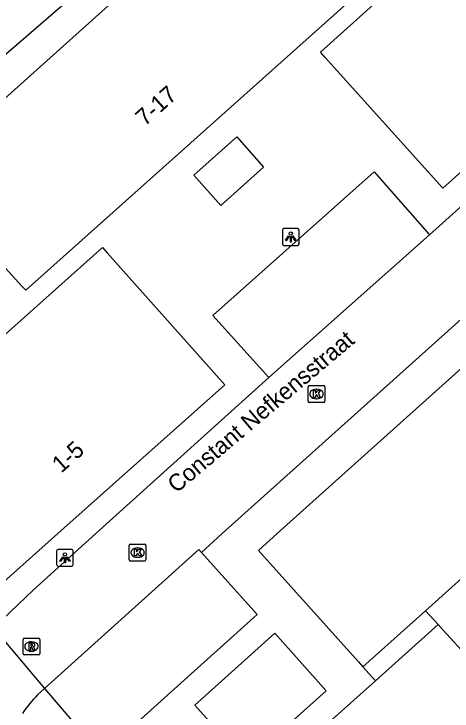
# Model space of a CAD drawing. Extents: x 162172 to 163187, y 382874 to 383684.
# Drawn here: x 162548.73 to 162574.8, y 383239.45 to 383280.9 of the extents above; entities that cross this region are included whole.
import ezdxf

# ---------------------------------------------------------------- set-up
doc = ezdxf.new("R2010")
doc.units = 0
for name, color, linetype in [('IMGEO_Hek', 7, 'Continuous'), ('IMGEO_Kolk', 7, 'Continuous'), ('IMGEO_Lichtpunt', 7, 'Continuous'), ('IMGEO_Openbare_ruimte_label', 7, 'Continuous'), ('IMGEO_Pand', 7, 'Continuous'), ('IMGEO_Pand_nummerreeks', 7, 'Continuous'), ('IMGEO_Pand_overbouw', 7, 'Continuous'), ('IMGEO_Parkeervlak_open', 7, 'Continuous'), ('IMGEO_Rijbaan_lokaal_open', 7, 'Continuous'), ('IMGEO_Rioolput', 7, 'Continuous'), ('IMGEO_Voetpad_open', 7, 'Continuous')]:
    doc.layers.add(name, color=color, linetype=linetype)

msp = doc.modelspace()

# ---------------------------------------------------------------- linework, layer by layer
at = {"layer": 'IMGEO_Hek'}
msp.add_lwpolyline([(162566.89, 383294.59), (162530.99, 383263.632)], dxfattribs=at)
at = {"layer": 'IMGEO_Kolk'}
for p, q in [((162566.231, 383257.877), (162566.231, 383258.729)), ((162566.306, 383258.803), (162567.158, 383258.803)), ((162566.719, 383258.583), (162566.744, 383258.583)), ((162567.232, 383258.729), (162567.232, 383257.877)), ((162567.158, 383257.803), (162566.306, 383257.803)), ((162566.742, 383258.023), (162566.717, 383258.023)), ((162555.66, 383249.372), (162556.512, 383249.372)), ((162555.585, 383248.446), (162555.585, 383249.298)), ((162556.073, 383249.152), (162556.098, 383249.152)), ((162556.586, 383249.298), (162556.586, 383248.446)), ((162556.096, 383248.592), (162556.071, 383248.592)), ((162556.512, 383248.372), (162555.66, 383248.372))]:
    msp.add_line(p, q, dxfattribs=at)
for points in [[(162566.231, 383257.877), (162566.231, 383258.729)], [(162566.306, 383258.803), (162567.158, 383258.803)], [(162566.552, 383258.503), (162566.675, 383258.503), (162566.675, 383258.352), (162566.805, 383258.503), (162566.969, 383258.503), (162566.823, 383258.352), (162566.976, 383258.103), (162566.824, 383258.103), (162566.739, 383258.267), (162566.675, 383258.2), (162566.675, 383258.103), (162566.552, 383258.103), (162566.552, 383258.503)], [(162567.232, 383258.729), (162567.232, 383257.877)], [(162567.158, 383257.803), (162566.306, 383257.803)], [(162555.66, 383249.372), (162556.512, 383249.372)], [(162555.585, 383248.446), (162555.585, 383249.298)], [(162555.906, 383249.072), (162556.029, 383249.072), (162556.029, 383248.921), (162556.159, 383249.072), (162556.323, 383249.072), (162556.177, 383248.921), (162556.33, 383248.672), (162556.178, 383248.672), (162556.093, 383248.836), (162556.029, 383248.769), (162556.029, 383248.672), (162555.906, 383248.672), (162555.906, 383249.072)], [(162556.586, 383249.298), (162556.586, 383248.446)], [(162556.512, 383248.372), (162555.66, 383248.372)]]:
    msp.add_lwpolyline(points, dxfattribs=at)
for centre, start, end in [((162566.308, 383258.727), 91.552, 178.448), ((162566.308, 383258.727), 91.552, 178.448), ((162567.156, 383258.727), 1.552, 88.448), ((162567.156, 383258.727), 1.552, 88.448), ((162566.308, 383257.879), 181.552, 268.448), ((162566.308, 383257.879), 181.552, 268.448), ((162567.156, 383257.879), 271.552, 358.448), ((162567.156, 383257.879), 271.552, 358.448), ((162555.662, 383249.296), 91.552, 178.448), ((162555.662, 383249.296), 91.552, 178.448), ((162556.51, 383249.296), 1.552, 88.448), ((162556.51, 383249.296), 1.552, 88.448), ((162555.662, 383248.448), 181.552, 268.448), ((162555.662, 383248.448), 181.552, 268.448), ((162556.51, 383248.448), 271.552, 358.448), ((162556.51, 383248.448), 271.552, 358.448)]:
    msp.add_arc(centre, 0.0765, start, end, dxfattribs=at)
for centre, major_axis, ratio, start_param, end_param in [((162566.718, 383258.303), (-0.387, 0.002), 0.722429, 4.712389, 7.853982), ((162566.743, 383258.303), (-0.39, 0.002), 0.717154, 1.570796, 4.712389), ((162556.072, 383248.872), (-0.387, 0.002), 0.722429, 4.712389, 7.853982), ((162556.097, 383248.872), (-0.39, 0.002), 0.717154, 1.570796, 4.712389)]:
    msp.add_ellipse(centre, major_axis=major_axis, ratio=ratio, start_param=start_param, end_param=end_param, dxfattribs=at)
at = {"layer": 'IMGEO_Lichtpunt'}
for p, q in [((162564.7, 383268.04), (162564.7, 383267.233)), ((162564.7, 383268.04), (162564.7, 383267.233)), ((162565.602, 383268.135), (162564.794, 383268.135)), ((162565.602, 383268.135), (162564.794, 383268.135)), ((162565.696, 383267.233), (162565.696, 383268.04)), ((162565.696, 383267.233), (162565.696, 383268.04)), ((162564.794, 383267.139), (162565.602, 383267.139)), ((162564.794, 383267.139), (162565.602, 383267.139)), ((162551.266, 383248.967), (162551.266, 383248.16)), ((162551.266, 383248.967), (162551.266, 383248.16)), ((162552.168, 383249.062), (162551.36, 383249.062)), ((162552.168, 383249.062), (162551.36, 383249.062)), ((162552.262, 383248.16), (162552.262, 383248.967)), ((162552.262, 383248.16), (162552.262, 383248.967)), ((162551.36, 383248.066), (162552.168, 383248.066)), ((162551.36, 383248.066), (162552.168, 383248.066))]:
    msp.add_line(p, q, dxfattribs=at)
for points in [[(162565.074, 383267.704), (162565.113, 383267.676), (162564.925, 383267.414), (162564.887, 383267.441), (162565.074, 383267.704)], [(162565.176, 383267.656), (162565.223, 383267.656), (162565.223, 383267.334), (162565.176, 383267.334), (162565.176, 383267.656)], [(162565.286, 383267.676), (162565.324, 383267.703), (162565.511, 383267.441), (162565.472, 383267.413), (162565.286, 383267.676)], [(162551.64, 383248.631), (162551.679, 383248.603), (162551.491, 383248.341), (162551.453, 383248.368), (162551.64, 383248.631)], [(162551.742, 383248.583), (162551.789, 383248.583), (162551.789, 383248.261), (162551.742, 383248.261), (162551.742, 383248.583)], [(162551.852, 383248.603), (162551.89, 383248.63), (162552.077, 383248.368), (162552.038, 383248.34), (162551.852, 383248.603)]]:
    msp.add_lwpolyline(points, dxfattribs=at)
for centre in [(162565.199, 383267.838), (162551.765, 383248.765)]:
    msp.add_circle(centre, 0.0994, dxfattribs=at)
for centre, start, end in [((162564.794, 383268.04), 90, 180), ((162564.794, 383268.04), 90, 180), ((162565.602, 383268.04), 0, 90), ((162565.602, 383268.04), 0, 90), ((162564.794, 383267.233), 180, 270), ((162564.794, 383267.233), 180, 270), ((162565.602, 383267.233), 270, 0), ((162565.602, 383267.233), 270, 360), ((162551.36, 383248.967), 90, 180), ((162551.36, 383248.967), 90, 180), ((162552.168, 383248.967), 0, 90), ((162552.168, 383248.967), 0, 90), ((162551.36, 383248.16), 180, 270), ((162551.36, 383248.16), 180, 270), ((162552.168, 383248.16), 270, 0), ((162552.168, 383248.16), 270, 360)]:
    msp.add_arc(centre, 0.0946, start, end, dxfattribs=at)
at = {"layer": 'IMGEO_Pand'}
for points in [[(162567.257, 383278.304), (162566.963, 383278.631), (162580.781, 383291.044), (162588.008, 383282.863), (162574.242, 383270.538), (162567.257, 383278.304)], [(162563.805, 383289.877), (162569.738, 383283.137), (162570.003, 383282.837), (162549.431, 383264.471), (162549.187, 383264.74), (162543.155, 383271.372), (162563.805, 383289.877)], [(162561.985, 383273.581), (162563.588, 383271.786), (162561.038, 383269.51), (162559.436, 383271.305), (162561.985, 383273.581)], [(162590.071, 383260.483), (162589.878, 383260.698), (162583.833, 383267.421), (162564.396, 383250), (162563.285, 383249.004), (162569.234, 383242.371), (162569.485, 383242.091), (162573.21, 383245.419), (162578.337, 383250), (162586.19, 383257.016), (162590.071, 383260.483)], [(162553.99, 383267.009), (162554.279, 383266.685), (162561.282, 383258.853), (162551.332, 383250), (162547.375, 383246.479), (162544.223, 383250), (162540.096, 383254.61), (162543.729, 383257.852), (162553.99, 383267.009)], [(162580.332, 383237.652), (162566.438, 383225.228), (162560.112, 383232.206), (162563.805, 383235.507), (162570.235, 383241.255), (162573.968, 383244.592), (162574.276, 383244.256), (162580.332, 383237.652)], [(162562.543, 383236.391), (162559.49, 383239.805), (162564.256, 383244.078), (162567.315, 383240.656), (162562.543, 383236.391)]]:
    msp.add_lwpolyline(points, dxfattribs=at)
at = {"layer": 'IMGEO_Pand_overbouw'}
msp.add_lwpolyline([(162573.968, 383244.592), (162573.21, 383245.419), (162569.485, 383242.091), (162570.235, 383241.255)], close=True, dxfattribs=at)
at = {"layer": 'IMGEO_Parkeervlak_open'}
for points in [[(162563.887, 383259.278), (162560.563, 383262.969), (162570.165, 383271.509), (162573.458, 383267.763)], [(162553.917, 383236.847), (162563.204, 383245.201), (162559.881, 383248.889)]]:
    msp.add_lwpolyline(points, dxfattribs=at)
at = {"layer": 'IMGEO_Rijbaan_lokaal_open'}
for points in [[(162590.084, 383282.693), (162573.458, 383267.763)], [(162559.881, 383248.889), (162561.121, 383250), (162584.159, 383270.649)], [(162573.458, 383267.763), (162563.887, 383259.278)], [(162563.887, 383259.278), (162553.599, 383250), (162549.897, 383246.662), (162548.054, 383244.9)], [(162550.557, 383240.795), (162559.729, 383249.058), (162559.881, 383248.889)], [(162547.475, 383244.417), (162550.557, 383240.795)], [(162550.131, 383240.415), (162550.557, 383240.795)]]:
    msp.add_lwpolyline(points, dxfattribs=at)
msp.add_arc((162555.284, 383235.359), 7.219, 135.5477, 146.7648, dxfattribs=at)
at = {"layer": 'IMGEO_Rioolput'}
for p, q in [((162549.272, 383242.863), (162549.272, 383243.715)), ((162549.347, 383243.789), (162550.199, 383243.789)), ((162549.76, 383243.569), (162549.785, 383243.569)), ((162550.273, 383243.715), (162550.273, 383242.863)), ((162550.199, 383242.789), (162549.347, 383242.789)), ((162549.783, 383243.009), (162549.758, 383243.009))]:
    msp.add_line(p, q, dxfattribs=at)
for points in [[(162549.272, 383242.863), (162549.272, 383243.715)], [(162549.347, 383243.789), (162550.199, 383243.789)], [(162550.273, 383243.715), (162550.273, 383242.863)], [(162549.861, 383243.487), (162549.609, 383243.489), (162549.609, 383243.089)], [(162549.609, 383243.089), (162549.733, 383243.089), (162549.733, 383243.251), (162549.744, 383243.251)], [(162549.787, 383243.408), (162549.733, 383243.408), (162549.733, 383243.327)], [(162549.733, 383243.327), (162549.785, 383243.327)], [(162549.791, 383243.222), (162549.862, 383243.089), (162550.002, 383243.089), (162549.937, 383243.215)], [(162550.199, 383242.789), (162549.347, 383242.789)]]:
    msp.add_lwpolyline(points, dxfattribs=at)
for centre, radius, start, end in [((162549.349, 383243.713), 0.0765, 91.552, 178.448), ((162549.349, 383243.713), 0.0765, 91.552, 178.448), ((162550.197, 383243.713), 0.0765, 1.552, 88.448), ((162550.197, 383243.713), 0.0765, 1.552, 88.448), ((162549.743, 383243.198), 0.0533, 26.0293, 88.6989), ((162549.769, 383243.516), 0.19, 274.7715, 282.9687), ((162549.793, 383243.312), 0.0964, 77.0061, 93.1865), ((162549.807, 383243.369), 0.0378, 276.6634, 79.6772), ((162549.86, 383243.377), 0.109, 350.3612, 89.416), ((162549.858, 383243.377), 0.112, 277.5842, 350.9817), ((162549.842, 383243.162), 0.108, 29.5134, 73.7905), ((162549.349, 383242.865), 0.0765, 181.552, 268.448), ((162549.349, 383242.865), 0.0765, 181.552, 268.448), ((162550.197, 383242.865), 0.0765, 271.552, 358.448), ((162550.197, 383242.865), 0.0765, 271.552, 358.448)]:
    msp.add_arc(centre, radius, start, end, dxfattribs=at)
for centre, major_axis, ratio, start_param, end_param in [((162549.759, 383243.289), (-0.387, 0.002), 0.722429, 4.712389, 7.853982), ((162549.784, 383243.289), (-0.39, 0.002), 0.717154, 1.570796, 4.712389)]:
    msp.add_ellipse(centre, major_axis=major_axis, ratio=ratio, start_param=start_param, end_param=end_param, dxfattribs=at)
at = {"layer": 'IMGEO_Voetpad_open'}
msp.add_lwpolyline([(162550.557, 383240.795), (162553.917, 383236.847)], dxfattribs=at)

# ---------------------------------------------------------------- texts
at = {"layer": 'IMGEO_Openbare_ruimte_label'}
msp.add_text('Constant Nefkensstraat', height=1, rotation=40.1724, dxfattribs=at).set_placement((162558.394, 383252.366))
msp.add_text('Constant Nefkensstraat', height=1, rotation=40.1724, dxfattribs=at).set_placement((162558.394, 383252.366))
at = {"layer": 'IMGEO_Pand_nummerreeks'}
for s, rotation, p in [('7-17', 41.7574, (162556.523, 383274.179)), ('1-5', 41.6598, (162551.547, 383253.564))]:
    msp.add_text(s, height=1, rotation=rotation, dxfattribs=at).set_placement(p)

doc.saveas('drawing.dxf')
